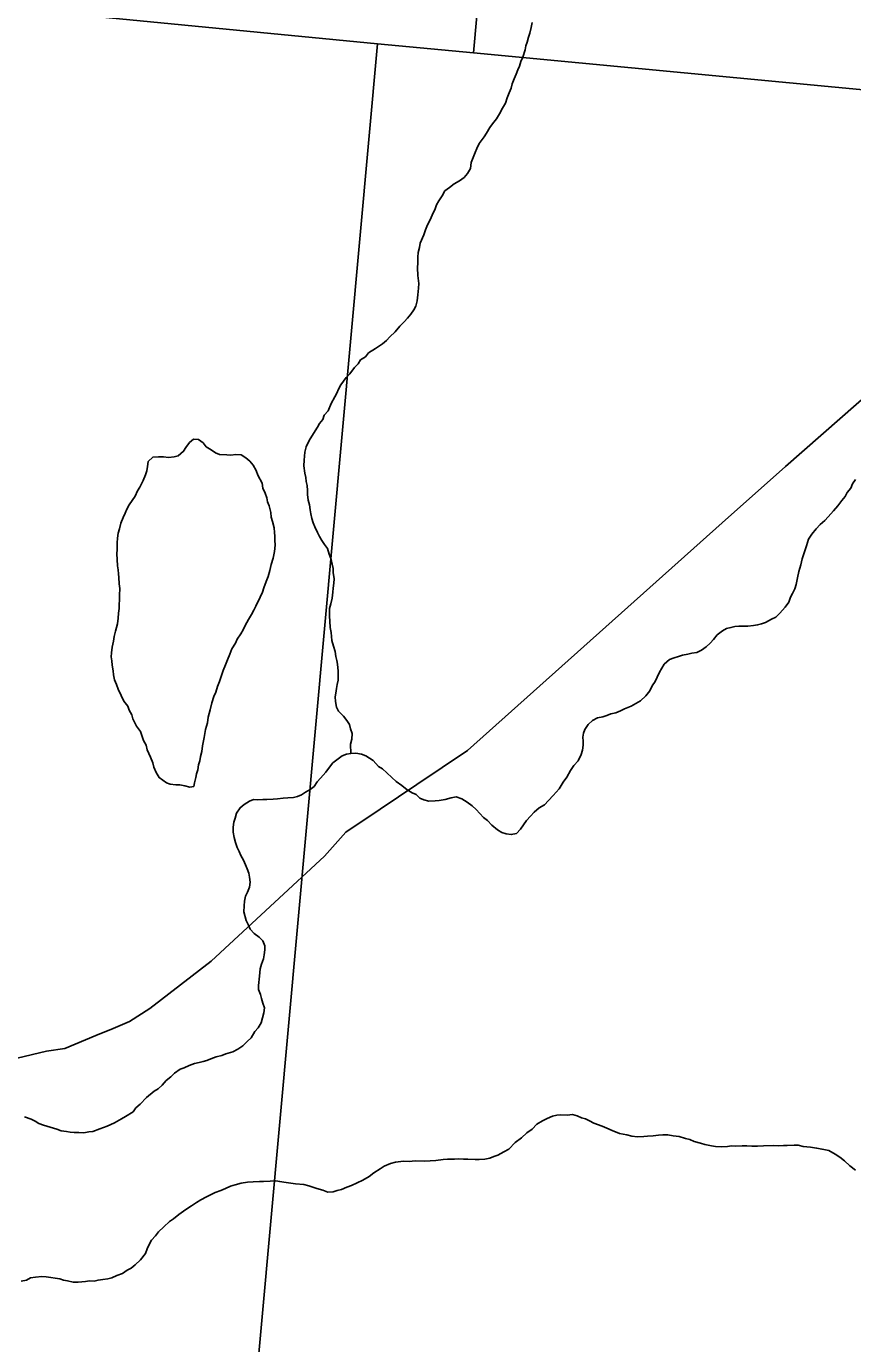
# Model space of a CAD drawing. Extents: x 0 to 1064, y 0 to 440.
# Drawn here: x 273.93 to 282.84, y 236.99 to 251.21 of the extents above; entities that cross this region are included whole.
import ezdxf

# ---------------------------------------------------------------- set-up
doc = ezdxf.new("R2010")
doc.units = 0
for name, color, linetype in [('GM_X_County_Road', 7, 'Continuous'), ('GM_X_Minor_Lake', 7, 'Continuous'), ('GM_X_Minor_River', 7, 'Continuous'), ('GM_X_Section', 7, 'Continuous')]:
    doc.layers.add(name, color=color, linetype=linetype)

msp = doc.modelspace()

# ---------------------------------------------------------------- linework, layer by layer
at = {"layer": 'GM_X_County_Road'}
msp.add_lwpolyline([(273.833, 240.074), (274.149, 240.151), (274.345, 240.179), (274.68, 240.318), (274.868, 240.396), (275.044, 240.471), (275.263, 240.612), (275.925, 241.122), (277.148, 242.254), (277.377, 242.513), (277.748, 242.76), (278.144, 243.026), (278.688, 243.394), (281.437, 245.85), (282.12, 246.458), (283.289, 247.487)], dxfattribs=at)
at = {"layer": 'GM_X_Minor_Lake'}
for points in [[(276.533, 246.078), (276.523, 246.121), (276.506, 246.17), (276.483, 246.225), (276.473, 246.28), (276.427, 246.366), (276.41, 246.416), (276.376, 246.471), (276.341, 246.515), (276.299, 246.553), (276.246, 246.585), (276.191, 246.586), (276.136, 246.582), (276.093, 246.583), (276.014, 246.586), (275.972, 246.605), (275.925, 246.637), (275.871, 246.669), (275.836, 246.713), (275.788, 246.751), (275.733, 246.752), (275.69, 246.717), (275.651, 246.664), (275.626, 246.622), (275.569, 246.575), (275.526, 246.564), (275.465, 246.554), (275.411, 246.562), (275.356, 246.563), (275.295, 246.559), (275.245, 246.512), (275.237, 246.458), (275.229, 246.41), (275.215, 246.367), (275.189, 246.307), (275.156, 246.236), (275.131, 246.194), (275.104, 246.14), (275.072, 246.092), (275.04, 246.045), (275.015, 245.997), (274.995, 245.955), (274.975, 245.907), (274.949, 245.847), (274.935, 245.787), (274.921, 245.739), (274.913, 245.684), (274.911, 245.636), (274.909, 245.563), (274.907, 245.515), (274.911, 245.454), (274.915, 245.387), (274.92, 245.344), (274.925, 245.301), (274.929, 245.259), (274.933, 245.192), (274.938, 245.143), (274.935, 245.07), (274.934, 245.022), (274.932, 244.967), (274.931, 244.925), (274.923, 244.876), (274.921, 244.822), (274.913, 244.761), (274.892, 244.683), (274.878, 244.623), (274.87, 244.574), (274.856, 244.508), (274.848, 244.447), (274.847, 244.405), (274.851, 244.362), (274.856, 244.314), (274.866, 244.253), (274.871, 244.21), (274.881, 244.155), (274.904, 244.106), (274.92, 244.057), (274.955, 243.989), (274.983, 243.927), (275.024, 243.871), (275.041, 243.828), (275.07, 243.779), (275.08, 243.736), (275.12, 243.656), (275.161, 243.6), (275.178, 243.545), (275.194, 243.501), (275.223, 243.452), (275.234, 243.403), (275.268, 243.323), (275.296, 243.261), (275.307, 243.213), (275.329, 243.157), (275.364, 243.101), (275.441, 243.044), (275.483, 243.031), (275.544, 243.023), (275.587, 243.022), (275.641, 243.014), (275.695, 243), (275.738, 243.004)], [(275.738, 243.004), (275.746, 243.047), (275.76, 243.101), (275.767, 243.144), (275.781, 243.186), (275.789, 243.24), (275.802, 243.282), (275.81, 243.331), (275.824, 243.385), (275.832, 243.445), (275.847, 243.536), (275.855, 243.578), (275.862, 243.621), (275.883, 243.693), (275.891, 243.753), (275.912, 243.832), (275.932, 243.91), (275.953, 243.976), (275.973, 244.024), (275.993, 244.084), (276.013, 244.138), (276.033, 244.192), (276.053, 244.258), (276.08, 244.318), (276.1, 244.372), (276.126, 244.432), (276.146, 244.492), (276.185, 244.552), (276.204, 244.594), (276.243, 244.653), (276.269, 244.695), (276.289, 244.743), (276.327, 244.809), (276.359, 244.862), (276.385, 244.91), (276.405, 244.952), (276.451, 245.048), (276.477, 245.102), (276.491, 245.15), (276.517, 245.216), (276.537, 245.27), (276.558, 245.336), (276.572, 245.402), (276.592, 245.469), (276.607, 245.541), (276.615, 245.608), (276.611, 245.662), (276.612, 245.705), (276.608, 245.747), (276.603, 245.796), (276.587, 245.864), (276.571, 245.913), (276.566, 245.961), (276.55, 246.035), (276.533, 246.078)]]:
    msp.add_lwpolyline(points, dxfattribs=at)
at = {"layer": 'GM_X_Minor_River'}
for points in [[(278.152, 248.657), (278.154, 248.718), (278.156, 248.767), (278.17, 248.821), (278.178, 248.869), (278.217, 248.959), (278.237, 249.013), (278.257, 249.067), (278.29, 249.127), (278.316, 249.187), (278.336, 249.229), (278.356, 249.283), (278.381, 249.324), (278.414, 249.378), (278.446, 249.432), (278.496, 249.467), (278.546, 249.508), (278.602, 249.542), (278.652, 249.577), (278.689, 249.619), (278.722, 249.672), (278.73, 249.739), (278.75, 249.793), (278.77, 249.847), (278.79, 249.889), (278.816, 249.943), (278.867, 250.014), (278.893, 250.056), (278.931, 250.115), (278.957, 250.157), (279.001, 250.21), (279.033, 250.264), (279.066, 250.324), (279.098, 250.377), (279.118, 250.437), (279.138, 250.491), (279.158, 250.539), (279.172, 250.588), (279.192, 250.642), (279.212, 250.69), (279.232, 250.738), (279.251, 250.779), (279.265, 250.828), (279.285, 250.876), (279.312, 250.954), (279.319, 250.996), (279.333, 251.038), (279.347, 251.092), (279.36, 251.134), (279.374, 251.195), (279.388, 251.249)], [(277.43, 243.36), (277.428, 243.463), (277.442, 243.517), (277.444, 243.578), (277.427, 243.627), (277.416, 243.676), (277.387, 243.719), (277.352, 243.763), (277.299, 243.819), (277.276, 243.862), (277.266, 243.923), (277.262, 243.972), (277.269, 244.014), (277.277, 244.063), (277.284, 244.105), (277.292, 244.153), (277.294, 244.208), (277.295, 244.25), (277.286, 244.324), (277.281, 244.366), (277.27, 244.409), (277.26, 244.464), (277.243, 244.519), (277.227, 244.581), (277.222, 244.623), (277.218, 244.666), (277.207, 244.721), (277.203, 244.788), (277.199, 244.843), (277.2, 244.885), (277.202, 244.927), (277.216, 244.976), (277.23, 245.036), (277.238, 245.102), (277.239, 245.145), (277.247, 245.199), (277.249, 245.248), (277.239, 245.315), (277.24, 245.357), (277.23, 245.406), (277.219, 245.455), (277.197, 245.511), (277.18, 245.572), (277.145, 245.616), (277.116, 245.659), (277.093, 245.702), (277.07, 245.745), (277.042, 245.807), (277.025, 245.85), (277.008, 245.899), (276.998, 245.948), (276.993, 245.991), (276.983, 246.046), (276.972, 246.095), (276.962, 246.156), (276.963, 246.198), (276.959, 246.253), (276.948, 246.296), (276.944, 246.338), (276.933, 246.387), (276.924, 246.467), (276.926, 246.527), (276.934, 246.612), (276.949, 246.672), (276.981, 246.738), (277.026, 246.816), (277.071, 246.881), (277.091, 246.923), (277.129, 246.964), (277.142, 247.012), (277.187, 247.06), (277.22, 247.138), (277.259, 247.209), (277.278, 247.251), (277.298, 247.293), (277.324, 247.341), (277.381, 247.418), (277.419, 247.459), (277.47, 247.525), (277.508, 247.566), (277.533, 247.608), (277.589, 247.642), (277.621, 247.684), (277.696, 247.73), (277.771, 247.783), (277.814, 247.818), (277.852, 247.859), (277.909, 247.912), (277.959, 247.971), (278.004, 248.018), (278.041, 248.06), (278.079, 248.101), (278.111, 248.149), (278.131, 248.19), (278.145, 248.245), (278.153, 248.311), (278.162, 248.384), (278.163, 248.432), (278.154, 248.518), (278.151, 248.603), (278.152, 248.657)], [(279.563, 242.856), (279.614, 242.91), (279.677, 242.98), (279.722, 243.052), (279.76, 243.105), (279.799, 243.177), (279.837, 243.231), (279.882, 243.284), (279.914, 243.35), (279.928, 243.398), (279.936, 243.452), (279.937, 243.495), (279.933, 243.537), (279.94, 243.58), (279.954, 243.622), (279.992, 243.675), (280.036, 243.716), (280.092, 243.745), (280.147, 243.756), (280.19, 243.772), (280.233, 243.789), (280.288, 243.8), (280.338, 243.823), (280.381, 243.845), (280.455, 243.874), (280.505, 243.902), (280.554, 243.931), (280.611, 243.984), (280.655, 244.037), (280.682, 244.091), (280.714, 244.139), (280.733, 244.187), (280.759, 244.241), (280.785, 244.282), (280.811, 244.324), (280.867, 244.377), (280.917, 244.394), (280.966, 244.41), (281.009, 244.421), (281.064, 244.432), (281.107, 244.443), (281.162, 244.453), (281.212, 244.476), (281.262, 244.511), (281.306, 244.552), (281.343, 244.593), (281.382, 244.641), (281.438, 244.687), (281.481, 244.71), (281.53, 244.721), (281.573, 244.732), (281.616, 244.737), (281.659, 244.735), (281.713, 244.734), (281.775, 244.744), (281.817, 244.749), (281.86, 244.759), (281.904, 244.776), (281.966, 244.811), (282.015, 244.834), (282.059, 244.875), (282.116, 244.94), (282.154, 244.993), (282.174, 245.047), (282.194, 245.089), (282.22, 245.137), (282.234, 245.185), (282.248, 245.258), (282.262, 245.324), (282.283, 245.396), (282.297, 245.463), (282.331, 245.559), (282.345, 245.601), (282.365, 245.673), (282.404, 245.727), (282.448, 245.786), (282.492, 245.833), (282.542, 245.874), (282.58, 245.915), (282.637, 245.98), (282.682, 246.034), (282.726, 246.093), (282.764, 246.134), (282.784, 246.176), (282.822, 246.224), (282.842, 246.272), (282.874, 246.319)], [(276.467, 241.088), (276.487, 241.148), (276.495, 241.19), (276.502, 241.244), (276.504, 241.287), (276.481, 241.342), (276.44, 241.38), (276.386, 241.418), (276.345, 241.468), (276.328, 241.511), (276.3, 241.56), (276.278, 241.652), (276.281, 241.719), (276.282, 241.767), (276.296, 241.822), (276.316, 241.864), (276.336, 241.918), (276.344, 241.972), (276.339, 242.027), (276.329, 242.07), (276.312, 242.119), (276.295, 242.162), (276.272, 242.211), (276.244, 242.261), (276.227, 242.304), (276.204, 242.347), (276.187, 242.402), (276.171, 242.457), (276.16, 242.512), (276.162, 242.567), (276.17, 242.621), (276.184, 242.663), (276.198, 242.717), (276.236, 242.777), (276.28, 242.812), (276.336, 242.847), (276.379, 242.864), (276.428, 242.862), (276.483, 242.867), (276.525, 242.865), (276.592, 242.869), (276.641, 242.874), (276.702, 242.878), (276.751, 242.883), (276.812, 242.887), (276.855, 242.898), (276.898, 242.914), (276.942, 242.943), (276.991, 242.972), (277.035, 243.007), (277.067, 243.055), (277.105, 243.096), (277.162, 243.161), (277.2, 243.215), (277.238, 243.262), (277.295, 243.303), (277.338, 243.338), (277.382, 243.355), (277.43, 243.36), (277.485, 243.364), (277.546, 243.356), (277.594, 243.336), (277.672, 243.285), (277.73, 243.223), (277.772, 243.197), (277.819, 243.153), (277.873, 243.103), (277.92, 243.059), (277.979, 243.015), (278.039, 242.97), (278.092, 242.938), (278.134, 242.919), (278.176, 242.881), (278.218, 242.862), (278.272, 242.848), (278.339, 242.852), (278.382, 242.856), (278.449, 242.867), (278.511, 242.883), (278.566, 242.893), (278.626, 242.873), (278.686, 242.835), (278.739, 242.797), (278.781, 242.759), (278.822, 242.715), (278.863, 242.672), (278.905, 242.64), (278.952, 242.59), (279.011, 242.539), (279.059, 242.508), (279.107, 242.494), (279.161, 242.486), (279.217, 242.497), (279.261, 242.544), (279.293, 242.591), (279.325, 242.639), (279.369, 242.686), (279.407, 242.728), (279.463, 242.775), (279.519, 242.809), (279.563, 242.856)], [(273.91, 239.442), (273.982, 239.415), (274.024, 239.396), (274.066, 239.37), (274.114, 239.35), (274.187, 239.33), (274.259, 239.309), (274.307, 239.29), (274.362, 239.282), (274.404, 239.275), (274.447, 239.273), (274.495, 239.272), (274.55, 239.27), (274.605, 239.28), (274.648, 239.285), (274.722, 239.313), (274.802, 239.341), (274.882, 239.375), (274.957, 239.421), (275, 239.444), (275.081, 239.497), (275.113, 239.538), (275.157, 239.579), (275.226, 239.65), (275.308, 239.72), (275.351, 239.743), (275.395, 239.784), (275.439, 239.832), (275.489, 239.873), (275.527, 239.914), (275.589, 239.955), (275.633, 239.971), (275.688, 239.994), (275.744, 240.017), (275.793, 240.027), (275.836, 240.038), (275.879, 240.049), (275.922, 240.066), (275.977, 240.088), (276.039, 240.105), (276.082, 240.122), (276.156, 240.144), (276.211, 240.172), (276.267, 240.207), (276.312, 240.254), (276.356, 240.295), (276.394, 240.361), (276.432, 240.402), (276.464, 240.456), (276.478, 240.51), (276.492, 240.564), (276.5, 240.619), (276.483, 240.668), (276.467, 240.717), (276.456, 240.76), (276.434, 240.815), (276.435, 240.858), (276.444, 240.961), (276.453, 241.039), (276.467, 241.088)], [(278.596, 238.987), (278.645, 238.986), (278.693, 238.984), (278.772, 238.982), (278.815, 238.98), (278.876, 238.985), (278.931, 238.995), (278.974, 239.012), (279.017, 239.029), (279.079, 239.063), (279.135, 239.092), (279.204, 239.163), (279.273, 239.215), (279.33, 239.268), (279.386, 239.309), (279.436, 239.362), (279.498, 239.397), (279.548, 239.425), (279.604, 239.448), (279.653, 239.459), (279.695, 239.463), (279.762, 239.461), (279.823, 239.466), (279.872, 239.452), (279.92, 239.432), (279.962, 239.419), (280.004, 239.399), (280.052, 239.373), (280.142, 239.34), (280.19, 239.321), (280.25, 239.294), (280.328, 239.262), (280.407, 239.247), (280.461, 239.233), (280.522, 239.225), (280.589, 239.229), (280.632, 239.234), (280.693, 239.238), (280.748, 239.243), (280.796, 239.247), (280.851, 239.246), (280.906, 239.238), (280.972, 239.23), (281.039, 239.209), (281.087, 239.196), (281.135, 239.176), (281.201, 239.156), (281.25, 239.142), (281.322, 239.128), (281.365, 239.12), (281.425, 239.118), (281.493, 239.122), (281.535, 239.127), (281.578, 239.126), (281.651, 239.13), (281.7, 239.128), (281.755, 239.126), (281.815, 239.125), (281.882, 239.129), (281.986, 239.131), (282.047, 239.13), (282.096, 239.134), (282.138, 239.133), (282.212, 239.137), (282.254, 239.135), (282.308, 239.122), (282.387, 239.113), (282.454, 239.105), (282.514, 239.091), (282.587, 239.077), (282.653, 239.038), (282.706, 239.006), (282.754, 238.968), (282.813, 238.912), (282.872, 238.867)], [(273.876, 237.669), (273.931, 237.68), (273.975, 237.703), (274.03, 237.713), (274.097, 237.717), (274.146, 237.716), (274.194, 237.708), (274.243, 237.7), (274.291, 237.693), (274.333, 237.679), (274.376, 237.672), (274.436, 237.658), (274.491, 237.656), (274.57, 237.666), (274.613, 237.671), (274.662, 237.669), (274.705, 237.68), (274.754, 237.685), (274.809, 237.695), (274.852, 237.706), (274.907, 237.729), (274.969, 237.751), (275.019, 237.786), (275.062, 237.809), (275.106, 237.844), (275.162, 237.897), (275.214, 237.968), (275.233, 238.016), (275.259, 238.07), (275.279, 238.112), (275.323, 238.159), (275.355, 238.201), (275.412, 238.253), (275.474, 238.312), (275.518, 238.341), (275.574, 238.388), (275.649, 238.44), (275.711, 238.481), (275.767, 238.516), (275.811, 238.545), (275.873, 238.579), (275.966, 238.625), (276.027, 238.647), (276.077, 238.67), (276.132, 238.693), (276.182, 238.709), (276.249, 238.726), (276.316, 238.736), (276.378, 238.74), (276.445, 238.744), (276.487, 238.743), (276.56, 238.746), (276.621, 238.751), (276.664, 238.743), (276.706, 238.736), (276.785, 238.727), (276.833, 238.72), (276.925, 238.711), (276.979, 238.697), (277.021, 238.684), (277.063, 238.67), (277.13, 238.65), (277.184, 238.63), (277.239, 238.634), (277.282, 238.645), (277.331, 238.656), (277.386, 238.684), (277.436, 238.701), (277.498, 238.73), (277.559, 238.758), (277.628, 238.798), (277.678, 238.839), (277.746, 238.88), (277.79, 238.909), (277.857, 238.937), (277.913, 238.954), (277.998, 238.963), (278.059, 238.961), (278.126, 238.965), (278.23, 238.962), (278.285, 238.966), (278.346, 238.971), (278.425, 238.98), (278.474, 238.985), (278.547, 238.983), (278.596, 238.987)]]:
    msp.add_lwpolyline(points, dxfattribs=at)
at = {"layer": 'GM_X_Section'}
for points in [[(280.582, 271.247), (278.753, 250.922), (277.718, 251.02), (262.096, 252.537), (264.038, 272.108)], [(297.266, 269.783), (295.423, 249.38), (293.94, 249.48), (278.753, 250.922), (280.582, 271.247)], [(261.545, 252.577), (262.096, 252.537), (277.718, 251.02), (276.183, 234.07), (259.813, 235.795)], [(277.718, 251.02), (278.753, 250.922), (293.94, 249.48), (292.003, 232.393), (276.183, 234.07)]]:
    msp.add_lwpolyline(points, close=True, dxfattribs=at)

doc.saveas('drawing.dxf')
